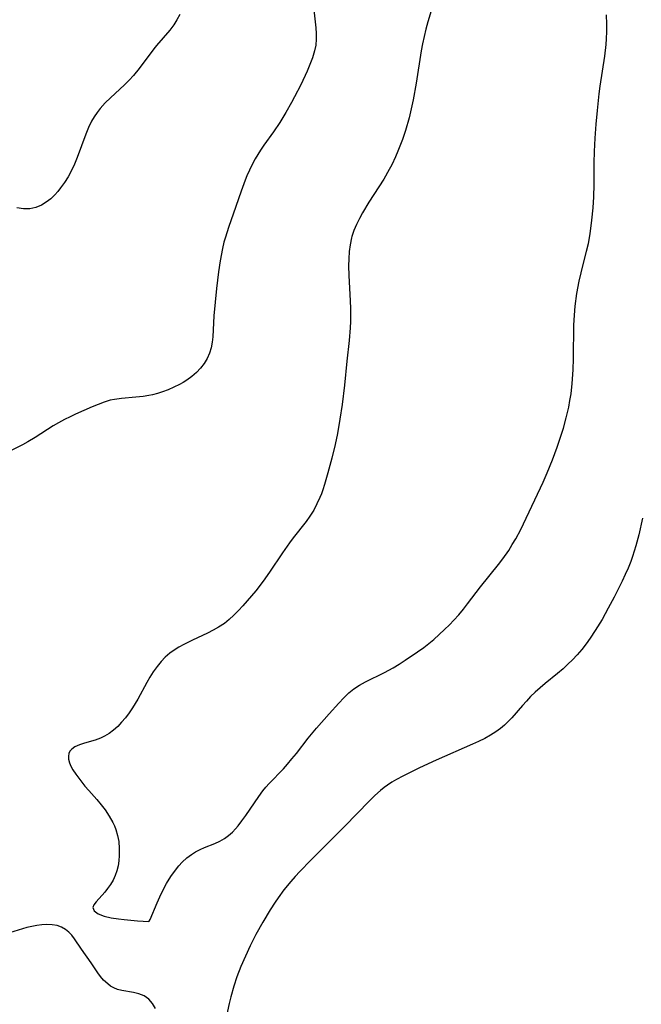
# Model space of a CAD drawing. Header units: metres. Extents: x 1073367 to 1082519, y 1569854 to 1574957.
# Tile 885 of 1056: x 1080106 to 1080263, y 1572579 to 1572828. Entities that reach past the tile are written whole.
import ezdxf

# ---------------------------------------------------------------- set-up
doc = ezdxf.new("R2010")
doc.units = ezdxf.units.M
doc.layers.add('CGG_CurvaNivelLidar_v1', color=253, linetype='Continuous', lineweight=30)

msp = doc.modelspace()

# ---------------------------------------------------------------- linework, layer by layer
at = {"layer": 'CGG_CurvaNivelLidar_v1'}
for p, q in [((1080212.3898, 1572838.2794, 74.5), (1080209.2765, 1572827.8653, 74.5)), ((1080146.3567, 1572829.7595, 73.5), (1080145.6631, 1572828.4244, 73.5)), ((1080180.2556, 1572831.6524, 74), (1080180.868, 1572826.3838, 74)), ((1080254.6333, 1572827.3035, 74.5), (1080254.5574, 1572829.674, 74.5)), ((1080144.8524, 1572827.1444, 73.5), (1080143.822, 1572825.783, 73.5)), ((1080145.6631, 1572828.4244, 73.5), (1080144.8524, 1572827.1444, 73.5)), ((1080209.2765, 1572827.8653, 74.5), (1080208.7557, 1572825.999, 74.5)), ((1080254.619, 1572825.4438, 74.5), (1080254.6333, 1572827.3035, 74.5)), ((1080143.822, 1572825.783, 73.5), (1080140.4526, 1572821.8704, 73.5)), ((1080180.868, 1572826.3838, 74), (1080180.963, 1572824.9547, 74)), ((1080180.963, 1572824.9547, 74), (1080180.9604, 1572823.5293, 74)), ((1080208.7557, 1572825.999, 74.5), (1080208.2881, 1572824.1612, 74.5)), ((1080254.536, 1572823.585, 74.5), (1080254.619, 1572825.4438, 74.5)), ((1080140.4526, 1572821.8704, 73.5), (1080139.7787, 1572821.0276, 73.5)), ((1080180.8159, 1572822.0052, 74), (1080180.5243, 1572820.4966, 74)), ((1080180.9604, 1572823.5293, 74), (1080180.8159, 1572822.0052, 74)), ((1080207.8906, 1572822.3206, 74.5), (1080207.5675, 1572820.5511, 74.5)), ((1080208.2881, 1572824.1612, 74.5), (1080207.8906, 1572822.3206, 74.5)), ((1080254.0783, 1572819.1355, 74.5), (1080254.4177, 1572822.1001, 74.5)), ((1080254.4177, 1572822.1001, 74.5), (1080254.536, 1572823.585, 74.5)), ((1080139.7787, 1572821.0276, 73.5), (1080136.0973, 1572816.057, 73.5)), ((1080180.5243, 1572820.4966, 74), (1080180.0157, 1572818.7725, 74)), ((1080207.5675, 1572820.5511, 74.5), (1080206.3215, 1572812.3687, 74.5)), ((1080179.3725, 1572817.0668, 74), (1080178.6451, 1572815.3669, 74)), ((1080180.0157, 1572818.7725, 74), (1080179.3725, 1572817.0668, 74)), ((1080252.9497, 1572811.543, 74.5), (1080254.0783, 1572819.1355, 74.5)), ((1080136.0973, 1572816.057, 73.5), (1080134.6735, 1572814.294, 73.5)), ((1080178.6451, 1572815.3669, 74), (1080177.0385, 1572811.9321, 74)), ((1080132.3707, 1572811.9377, 73.5), (1080128.7777, 1572808.6088, 73.5)), ((1080133.5529, 1572813.0913, 73.5), (1080132.3707, 1572811.9377, 73.5)), ((1080134.6735, 1572814.294, 73.5), (1080133.5529, 1572813.0913, 73.5)), ((1080177.0385, 1572811.9321, 74), (1080175.4858, 1572808.8923, 74)), ((1080206.3215, 1572812.3687, 74.5), (1080205.5533, 1572808.1397, 74.5)), ((1080252.2176, 1572805.3857, 74.5), (1080252.6905, 1572809.5924, 74.5)), ((1080252.6905, 1572809.5924, 74.5), (1080252.9497, 1572811.543, 74.5)), ((1080127.4599, 1572807.3003, 73.5), (1080126.2254, 1572805.9273, 73.5)), ((1080128.7777, 1572808.6088, 73.5), (1080127.4599, 1572807.3003, 73.5)), ((1080174.6719, 1572807.3844, 74), (1080173.2642, 1572804.9116, 74)), ((1080175.4858, 1572808.8923, 74), (1080174.6719, 1572807.3844, 74)), ((1080205.5533, 1572808.1397, 74.5), (1080204.8772, 1572805.0679, 74.5)), ((1080125.4217, 1572804.899, 73.5), (1080124.6855, 1572803.823, 73.5)), ((1080126.2254, 1572805.9273, 73.5), (1080125.4217, 1572804.899, 73.5)), ((1080173.2642, 1572804.9116, 74), (1080171.7073, 1572802.3808, 74)), ((1080204.8772, 1572805.0679, 74.5), (1080204.492, 1572803.5408, 74.5)), ((1080251.9099, 1572801.9373, 74.5), (1080252.2176, 1572805.3857, 74.5)), ((1080124.0232, 1572802.6993, 73.5), (1080123.2355, 1572801.0813, 73.5)), ((1080124.6855, 1572803.823, 73.5), (1080124.0232, 1572802.6993, 73.5)), ((1080171.7073, 1572802.3808, 74), (1080170.0915, 1572799.9819, 74)), ((1080204.492, 1572803.5408, 74.5), (1080203.5712, 1572800.3589, 74.5)), ((1080251.6812, 1572798.4202, 74.5), (1080251.9099, 1572801.9373, 74.5)), ((1080122.5467, 1572799.3993, 73.5), (1080120.3759, 1572793.4463, 73.5)), ((1080123.2355, 1572801.0813, 73.5), (1080122.5467, 1572799.3993, 73.5)), ((1080170.0915, 1572799.9819, 74), (1080167.6712, 1572796.5782, 74)), ((1080203.5712, 1572800.3589, 74.5), (1080202.7851, 1572798.0194, 74.5)), ((1080202.7851, 1572798.0194, 74.5), (1080201.6569, 1572795.0834, 74.5)), ((1080251.5265, 1572794.979, 74.5), (1080251.6812, 1572798.4202, 74.5)), ((1080166.8336, 1572795.3489, 74), (1080166.1249, 1572794.2396, 74)), ((1080167.6712, 1572796.5782, 74), (1080166.8336, 1572795.3489, 74)), ((1080201.6569, 1572795.0834, 74.5), (1080201.0384, 1572793.6389, 74.5)), ((1080251.4481, 1572792.1576, 74.5), (1080251.5265, 1572794.979, 74.5)), ((1080120.3759, 1572793.4463, 73.5), (1080119.6729, 1572791.7602, 73.5)), ((1080165.4567, 1572793.1076, 74), (1080164.7141, 1572791.7126, 74)), ((1080166.1249, 1572794.2396, 74), (1080165.4567, 1572793.1076, 74)), ((1080201.0384, 1572793.6389, 74.5), (1080200.0963, 1572791.6399, 74.5)), ((1080251.3907, 1572786.587, 74.5), (1080251.4481, 1572792.1576, 74.5)), ((1080118.9019, 1572790.1519, 73.5), (1080118.049, 1572788.6018, 73.5)), ((1080119.6729, 1572791.7602, 73.5), (1080118.9019, 1572790.1519, 73.5)), ((1080164.0331, 1572790.2856, 74), (1080163.4075, 1572788.8315, 74)), ((1080164.7141, 1572791.7126, 74), (1080164.0331, 1572790.2856, 74)), ((1080199.4502, 1572790.3974, 74.5), (1080198.054, 1572787.9679, 74.5)), ((1080200.0963, 1572791.6399, 74.5), (1080199.4502, 1572790.3974, 74.5)), ((1080117.131, 1572787.1442, 73.5), (1080116.1477, 1572785.7617, 73.5)), ((1080118.049, 1572788.6018, 73.5), (1080117.131, 1572787.1442, 73.5)), ((1080162.9732, 1572787.7323, 74), (1080161.9608, 1572784.9591, 74)), ((1080163.4075, 1572788.8315, 74), (1080162.9732, 1572787.7323, 74)), ((1080198.054, 1572787.9679, 74.5), (1080194.3115, 1572782.1166, 74.5)), ((1080115.4448, 1572784.8704, 73.5), (1080114.7054, 1572784.0326, 73.5)), ((1080116.1477, 1572785.7617, 73.5), (1080115.4448, 1572784.8704, 73.5)), ((1080161.9608, 1572784.9591, 74), (1080160.6057, 1572781.064, 74)), ((1080251.2936, 1572783.504, 74.5), (1080251.3907, 1572786.587, 74.5)), ((1080112.5226, 1572782.1473, 73.5), (1080111.3282, 1572781.4215, 73.5)), ((1080113.6513, 1572783.0237, 73.5), (1080112.5226, 1572782.1473, 73.5)), ((1080114.7054, 1572784.0326, 73.5), (1080113.6513, 1572783.0237, 73.5)), ((1080194.3115, 1572782.1166, 74.5), (1080192.688, 1572779.4193, 74.5)), ((1080251.1242, 1572780.7495, 74.5), (1080251.2936, 1572783.504, 74.5)), ((1080106.7406, 1572780.4466, 73.5), (1080105.0834, 1572780.6799, 73.5)), ((1080108.3504, 1572780.4667, 73.5), (1080106.7406, 1572780.4466, 73.5)), ((1080109.8726, 1572780.8032, 73.5), (1080108.3504, 1572780.4667, 73.5)), ((1080111.3282, 1572781.4215, 73.5), (1080109.8726, 1572780.8032, 73.5)), ((1080160.6057, 1572781.064, 74), (1080158.6943, 1572775.7466, 74)), ((1080192.688, 1572779.4193, 74.5), (1080191.8914, 1572777.9667, 74.5)), ((1080250.8326, 1572777.5617, 74.5), (1080251.1242, 1572780.7495, 74.5)), ((1080191.8914, 1572777.9667, 74.5), (1080191.1625, 1572776.4952, 74.5)), ((1080250.4758, 1572774.7768, 74.5), (1080250.8326, 1572777.5617, 74.5)), ((1080158.6943, 1572775.7466, 74), (1080157.927, 1572773.2941, 74)), ((1080190.5232, 1572774.9995, 74.5), (1080190.0008, 1572773.4723, 74.5)), ((1080191.1625, 1572776.4952, 74.5), (1080190.5232, 1572774.9995, 74.5)), ((1080250.2857, 1572773.5834, 74.5), (1080250.4758, 1572774.7768, 74.5)), ((1080157.5779, 1572771.9646, 74), (1080157.2193, 1572770.3982, 74)), ((1080157.927, 1572773.2941, 74), (1080157.5779, 1572771.9646, 74)), ((1080189.8903, 1572773.0768, 74.5), (1080189.5252, 1572771.3525, 74.5)), ((1080190.0008, 1572773.4723, 74.5), (1080189.8903, 1572773.0768, 74.5)), ((1080249.9295, 1572771.6892, 74.5), (1080250.2857, 1572773.5834, 74.5)), ((1080157.2193, 1572770.3982, 74), (1080156.6188, 1572767.2295, 74)), ((1080189.3045, 1572769.5905, 74.5), (1080189.1911, 1572767.8009, 74.5)), ((1080189.5252, 1572771.3525, 74.5), (1080189.3045, 1572769.5905, 74.5)), ((1080248.0924, 1572764.2329, 74.5), (1080249.4965, 1572769.7549, 74.5)), ((1080249.4965, 1572769.7549, 74.5), (1080249.9295, 1572771.6892, 74.5)), ((1080156.6188, 1572767.2295, 74), (1080156.1914, 1572764.5149, 74)), ((1080189.1911, 1572767.8009, 74.5), (1080189.1563, 1572765.9916, 74.5)), ((1080156.1914, 1572764.5149, 74), (1080155.6394, 1572760.2207, 74)), ((1080189.1563, 1572765.9916, 74.5), (1080189.1952, 1572763.5246, 74.5)), ((1080189.1952, 1572763.5246, 74.5), (1080189.5452, 1572757.1528, 74.5)), ((1080247.0316, 1572758.9441, 74.5), (1080247.615, 1572762.1229, 74.5)), ((1080247.615, 1572762.1229, 74.5), (1080248.0924, 1572764.2329, 74.5)), ((1080155.6394, 1572760.2207, 74), (1080155.3044, 1572756.7884, 74)), ((1080189.5452, 1572757.1528, 74.5), (1080189.6246, 1572755.1933, 74.5)), ((1080246.5975, 1572755.7387, 74.5), (1080247.0316, 1572758.9441, 74.5)), ((1080155.3044, 1572756.7884, 74), (1080155.0334, 1572753.3464, 74)), ((1080189.6246, 1572755.1933, 74.5), (1080189.6453, 1572753.5349, 74.5)), ((1080246.3916, 1572753.4558, 74.5), (1080246.5975, 1572755.7387, 74.5)), ((1080155.0334, 1572753.3464, 74), (1080154.7246, 1572748.0051, 74)), ((1080189.6453, 1572753.5349, 74.5), (1080189.617, 1572751.8625, 74.5)), ((1080246.2728, 1572750.9502, 74.5), (1080246.3916, 1572753.4558, 74.5)), ((1080189.5409, 1572750.2487, 74.5), (1080189.2862, 1572747.0233, 74.5)), ((1080189.617, 1572751.8625, 74.5), (1080189.5409, 1572750.2487, 74.5)), ((1080246.1866, 1572742.4595, 74.5), (1080246.2728, 1572750.9502, 74.5)), ((1080154.7246, 1572748.0051, 74), (1080154.5741, 1572746.6143, 74)), ((1080189.2862, 1572747.0233, 74.5), (1080188.7548, 1572741.7786, 74.5)), ((1080154.3161, 1572745.2233, 74), (1080153.9213, 1572743.8855, 74)), ((1080154.5741, 1572746.6143, 74), (1080154.3161, 1572745.2233, 74)), ((1080153.3212, 1572742.5263, 74), (1080152.5547, 1572741.2475, 74)), ((1080153.9213, 1572743.8855, 74), (1080153.3212, 1572742.5263, 74)), ((1080246.0854, 1572739.6523, 74.5), (1080246.1866, 1572742.4595, 74.5)), ((1080151.642, 1572740.0532, 74), (1080150.5983, 1572738.9503, 74)), ((1080152.5547, 1572741.2475, 74), (1080151.642, 1572740.0532, 74)), ((1080188.7548, 1572741.7786, 74.5), (1080188.0895, 1572735.7252, 74.5)), ((1080245.8289, 1572736.1153, 74.5), (1080246.0854, 1572739.6523, 74.5)), ((1080148.1922, 1572737.0194, 74), (1080147.2684, 1572736.4355, 74)), ((1080149.4432, 1572737.9383, 74), (1080148.1922, 1572737.0194, 74)), ((1080150.5983, 1572738.9503, 74), (1080149.4432, 1572737.9383, 74)), ((1080143.4522, 1572734.5634, 74), (1080141.9655, 1572734.0148, 74)), ((1080144.9032, 1572735.1913, 74), (1080143.4522, 1572734.5634, 74)), ((1080146.3104, 1572735.8944, 74), (1080144.9032, 1572735.1913, 74)), ((1080147.2684, 1572736.4355, 74), (1080146.3104, 1572735.8944, 74)), ((1080188.0895, 1572735.7252, 74.5), (1080187.4924, 1572730.808, 74.5)), ((1080245.5421, 1572733.5468, 74.5), (1080245.8289, 1572736.1153, 74.5)), ((1080129.7923, 1572732.1044, 74), (1080128.7583, 1572731.8835, 74)), ((1080131.5867, 1572732.3554, 74), (1080129.7923, 1572732.1044, 74)), ((1080135.2444, 1572732.6572, 74), (1080131.5867, 1572732.3554, 74)), ((1080137.0815, 1572732.8546, 74), (1080135.2444, 1572732.6572, 74)), ((1080138.5519, 1572733.1, 74), (1080137.0815, 1572732.8546, 74)), ((1080139.4564, 1572733.2976, 74), (1080138.5519, 1572733.1, 74)), ((1080140.7184, 1572733.627, 74), (1080139.4564, 1572733.2976, 74)), ((1080141.9655, 1572734.0148, 74), (1080140.7184, 1572733.627, 74)), ((1080245.2724, 1572731.8228, 74.5), (1080245.5421, 1572733.5468, 74.5)), ((1080124.1374, 1572730.2009, 74), (1080119.9504, 1572728.3522, 74)), ((1080125.6628, 1572730.845, 74), (1080124.1374, 1572730.2009, 74)), ((1080127.1983, 1572731.4203, 74), (1080125.6628, 1572730.845, 74)), ((1080128.7583, 1572731.8835, 74), (1080127.1983, 1572731.4203, 74)), ((1080187.4924, 1572730.808, 74.5), (1080186.9613, 1572727.0909, 74.5)), ((1080244.3484, 1572727.4857, 74.5), (1080244.9455, 1572730.1074, 74.5)), ((1080244.9455, 1572730.1074, 74.5), (1080245.2724, 1572731.8228, 74.5)), ((1080117.1259, 1572726.986, 74), (1080115.6513, 1572726.1827, 74)), ((1080118.6245, 1572727.7361, 74), (1080117.1259, 1572726.986, 74)), ((1080119.9504, 1572728.3522, 74), (1080118.6245, 1572727.7361, 74)), ((1080186.9613, 1572727.0909, 74.5), (1080186.3392, 1572723.4997, 74.5)), ((1080243.624, 1572724.8375, 74.5), (1080244.3484, 1572727.4857, 74.5)), ((1080114.2872, 1572725.3783, 74), (1080109.7404, 1572722.4968, 74)), ((1080115.6513, 1572726.1827, 74), (1080114.2872, 1572725.3783, 74)), ((1080242.6444, 1572721.7501, 74.5), (1080243.624, 1572724.8375, 74.5)), ((1080109.7404, 1572722.4968, 74), (1080107.8503, 1572721.3352, 74)), ((1080186.3392, 1572723.4997, 74.5), (1080185.7492, 1572720.6948, 74.5)), ((1080106.5034, 1572720.5879, 74), (1080101.7936, 1572718.204, 74)), ((1080107.8503, 1572721.3352, 74), (1080106.5034, 1572720.5879, 74)), ((1080185.7492, 1572720.6948, 74.5), (1080184.909, 1572717.1762, 74.5)), ((1080240.8255, 1572716.7596, 74.5), (1080242.0309, 1572719.9873, 74.5)), ((1080242.0309, 1572719.9873, 74.5), (1080242.6444, 1572721.7501, 74.5)), ((1080184.909, 1572717.1762, 74.5), (1080183.932, 1572713.4566, 74.5)), ((1080239.5187, 1572713.5199, 74.5), (1080240.8255, 1572716.7596, 74.5)), ((1080183.932, 1572713.4566, 74.5), (1080183.0899, 1572710.5747, 74.5)), ((1080238.461, 1572711.0934, 74.5), (1080239.5187, 1572713.5199, 74.5)), ((1080183.0899, 1572710.5747, 74.5), (1080182.6158, 1572709.1631, 74.5)), ((1080233.4953, 1572700.5456, 74.5), (1080238.461, 1572711.0934, 74.5)), ((1080181.8718, 1572707.2499, 74.5), (1080181.1386, 1572705.616, 74.5)), ((1080182.256, 1572708.1996, 74.5), (1080181.8718, 1572707.2499, 74.5)), ((1080182.6158, 1572709.1631, 74.5), (1080182.256, 1572708.1996, 74.5)), ((1080181.1386, 1572705.616, 74.5), (1080180.3156, 1572704.0411, 74.5)), ((1080179.3617, 1572702.5172, 74.5), (1080178.3642, 1572701.1599, 74.5)), ((1080180.3156, 1572704.0411, 74.5), (1080179.3617, 1572702.5172, 74.5)), ((1080178.3642, 1572701.1599, 74.5), (1080175.079, 1572696.9846, 74.5)), ((1080232.7936, 1572699.1358, 74.5), (1080233.4953, 1572700.5456, 74.5)), ((1080263.6439, 1572701.9695, 74.5), (1080262.6913, 1572697.7657, 74.5)), ((1080231.5382, 1572696.785, 74.5), (1080232.7936, 1572699.1358, 74.5)), ((1080262.6913, 1572697.7657, 74.5), (1080261.9602, 1572694.9678, 74.5)), ((1080174.1585, 1572695.7497, 74.5), (1080172.3778, 1572693.2179, 74.5)), ((1080175.079, 1572696.9846, 74.5), (1080174.1585, 1572695.7497, 74.5)), ((1080229.738, 1572693.7994, 74.5), (1080230.6638, 1572695.2753, 74.5)), ((1080230.6638, 1572695.2753, 74.5), (1080231.5382, 1572696.785, 74.5)), ((1080261.9602, 1572694.9678, 74.5), (1080261.5536, 1572693.5829, 74.5)), ((1080172.3778, 1572693.2179, 74.5), (1080169.1014, 1572688.2747, 74.5)), ((1080228.2617, 1572691.6986, 74.5), (1080229.738, 1572693.7994, 74.5)), ((1080261.1356, 1572692.2841, 74.5), (1080260.6797, 1572690.9992, 74.5)), ((1080261.5536, 1572693.5829, 74.5), (1080261.1356, 1572692.2841, 74.5)), ((1080222.6334, 1572684.5763, 74.5), (1080227.1195, 1572690.2114, 74.5)), ((1080227.1195, 1572690.2114, 74.5), (1080228.2617, 1572691.6986, 74.5)), ((1080260.6797, 1572690.9992, 74.5), (1080260.0135, 1572689.3243, 74.5)), ((1080169.1014, 1572688.2747, 74.5), (1080167.4838, 1572686.0018, 74.5)), ((1080259.2892, 1572687.6711, 74.5), (1080258.5226, 1572686.0337, 74.5)), ((1080260.0135, 1572689.3243, 74.5), (1080259.2892, 1572687.6711, 74.5)), ((1080167.4838, 1572686.0018, 74.5), (1080165.6258, 1572683.5933, 74.5)), ((1080219.3335, 1572680.2391, 74.5), (1080222.6334, 1572684.5763, 74.5)), ((1080258.5226, 1572686.0337, 74.5), (1080256.4924, 1572681.9734, 74.5)), ((1080164.5493, 1572682.283, 74.5), (1080162.3173, 1572679.7407, 74.5)), ((1080165.6258, 1572683.5933, 74.5), (1080164.5493, 1572682.283, 74.5)), ((1080162.3173, 1572679.7407, 74.5), (1080161.2127, 1572678.5511, 74.5)), ((1080218.2629, 1572678.8913, 74.5), (1080219.3335, 1572680.2391, 74.5)), ((1080256.4924, 1572681.9734, 74.5), (1080254.9893, 1572679.1464, 74.5)), ((1080160.0804, 1572677.4029, 74.5), (1080158.9039, 1572676.3167, 74.5)), ((1080161.2127, 1572678.5511, 74.5), (1080160.0804, 1572677.4029, 74.5)), ((1080215.8513, 1572676.1163, 74.5), (1080217.0781, 1572677.4853, 74.5)), ((1080217.0781, 1572677.4853, 74.5), (1080218.2629, 1572678.8913, 74.5)), ((1080254.9893, 1572679.1464, 74.5), (1080253.4004, 1572676.3317, 74.5)), ((1080157.6642, 1572675.317, 74.5), (1080156.1862, 1572674.3272, 74.5)), ((1080158.9039, 1572676.3167, 74.5), (1080157.6642, 1572675.317, 74.5)), ((1080213.5069, 1572673.7232, 74.5), (1080214.6968, 1572674.9018, 74.5)), ((1080214.6968, 1572674.9018, 74.5), (1080215.8513, 1572676.1163, 74.5)), ((1080253.4004, 1572676.3317, 74.5), (1080251.6775, 1572673.496, 74.5)), ((1080153.3872, 1572672.825, 74.5), (1080149.5922, 1572671.0576, 74.5)), ((1080154.808, 1572673.5451, 74.5), (1080153.3872, 1572672.825, 74.5)), ((1080156.1862, 1572674.3272, 74.5), (1080154.808, 1572673.5451, 74.5)), ((1080210.7597, 1572671.253, 74.5), (1080212.1512, 1572672.4677, 74.5)), ((1080212.1512, 1572672.4677, 74.5), (1080213.5069, 1572673.7232, 74.5)), ((1080251.6775, 1572673.496, 74.5), (1080250.3797, 1572671.5251, 74.5)), ((1080147.402, 1572669.9802, 74.5), (1080146.1412, 1572669.2882, 74.5)), ((1080149.5922, 1572671.0576, 74.5), (1080147.402, 1572669.9802, 74.5)), ((1080208.2405, 1572669.2155, 74.5), (1080209.5136, 1572670.2164, 74.5)), ((1080209.5136, 1572670.2164, 74.5), (1080210.7597, 1572671.253, 74.5)), ((1080249.345, 1572670.0908, 74.5), (1080248.2558, 1572668.7003, 74.5)), ((1080250.3797, 1572671.5251, 74.5), (1080249.345, 1572670.0908, 74.5)), ((1080143.8263, 1572667.7435, 74.5), (1080142.6918, 1572666.7293, 74.5)), ((1080144.9344, 1572668.5432, 74.5), (1080143.8263, 1572667.7435, 74.5)), ((1080146.1412, 1572669.2882, 74.5), (1080144.9344, 1572668.5432, 74.5)), ((1080203.5245, 1572665.9421, 74.5), (1080206.6595, 1572668.0615, 74.5)), ((1080206.6595, 1572668.0615, 74.5), (1080208.2405, 1572669.2155, 74.5)), ((1080247.1221, 1572667.3671, 74.5), (1080245.9352, 1572666.0837, 74.5)), ((1080248.2558, 1572668.7003, 74.5), (1080247.1221, 1572667.3671, 74.5)), ((1080141.643, 1572665.602, 74.5), (1080140.6156, 1572664.3335, 74.5)), ((1080142.6918, 1572666.7293, 74.5), (1080141.643, 1572665.602, 74.5)), ((1080200.4248, 1572664.0346, 74.5), (1080201.9854, 1572664.9646, 74.5)), ((1080201.9854, 1572664.9646, 74.5), (1080203.5245, 1572665.9421, 74.5)), ((1080244.7714, 1572664.9275, 74.5), (1080243.5654, 1572663.8171, 74.5)), ((1080245.9352, 1572666.0837, 74.5), (1080244.7714, 1572664.9275, 74.5)), ((1080139.6525, 1572662.9881, 74.5), (1080138.8073, 1572661.6693, 74.5)), ((1080140.6156, 1572664.3335, 74.5), (1080139.6525, 1572662.9881, 74.5)), ((1080193.4107, 1572660.5176, 74.5), (1080198.2933, 1572662.8882, 74.5)), ((1080198.2933, 1572662.8882, 74.5), (1080200.4248, 1572664.0346, 74.5)), ((1080242.1423, 1572662.5976, 74.5), (1080238.9523, 1572660.0228, 74.5)), ((1080243.5654, 1572663.8171, 74.5), (1080242.1423, 1572662.5976, 74.5)), ((1080138.0048, 1572660.308, 74.5), (1080135.703, 1572656.1278, 74.5)), ((1080138.8073, 1572661.6693, 74.5), (1080138.0048, 1572660.308, 74.5)), ((1080190.53, 1572658.7318, 74.5), (1080191.8916, 1572659.6595, 74.5)), ((1080191.8916, 1572659.6595, 74.5), (1080193.4107, 1572660.5176, 74.5)), ((1080238.9523, 1572660.0228, 74.5), (1080237.6972, 1572658.9641, 74.5)), ((1080187.9393, 1572656.4366, 74.5), (1080189.2507, 1572657.6913, 74.5)), ((1080189.2507, 1572657.6913, 74.5), (1080190.53, 1572658.7318, 74.5)), ((1080236.4794, 1572657.8665, 74.5), (1080235.3078, 1572656.7252, 74.5)), ((1080237.6972, 1572658.9641, 74.5), (1080236.4794, 1572657.8665, 74.5)), ((1080135.703, 1572656.1278, 74.5), (1080134.4132, 1572653.9194, 74.5)), ((1080184.2099, 1572652.3859, 74.5), (1080186.6791, 1572655.1044, 74.5)), ((1080186.6791, 1572655.1044, 74.5), (1080187.9393, 1572656.4366, 74.5)), ((1080234.2528, 1572655.6094, 74.5), (1080233.2345, 1572654.4653, 74.5)), ((1080235.3078, 1572656.7252, 74.5), (1080234.2528, 1572655.6094, 74.5)), ((1080133.5453, 1572652.6218, 74.5), (1080132.6145, 1572651.3852, 74.5)), ((1080134.4132, 1572653.9194, 74.5), (1080133.5453, 1572652.6218, 74.5)), ((1080180.9883, 1572648.7223, 74.5), (1080184.2099, 1572652.3859, 74.5)), ((1080233.2345, 1572654.4653, 74.5), (1080230.5572, 1572651.3719, 74.5)), ((1080131.6236, 1572650.2195, 74.5), (1080130.6256, 1572649.1884, 74.5)), ((1080132.6145, 1572651.3852, 74.5), (1080131.6236, 1572650.2195, 74.5)), ((1080229.6462, 1572650.417, 74.5), (1080228.6908, 1572649.5108, 74.5)), ((1080230.5572, 1572651.3719, 74.5), (1080229.6462, 1572650.417, 74.5)), ((1080128.4697, 1572647.4147, 74.5), (1080127.3086, 1572646.7128, 74.5)), ((1080129.5745, 1572648.2475, 74.5), (1080128.4697, 1572647.4147, 74.5)), ((1080130.6256, 1572649.1884, 74.5), (1080129.5745, 1572648.2475, 74.5)), ((1080178.9122, 1572646.2038, 74.5), (1080180.9883, 1572648.7223, 74.5)), ((1080226.4418, 1572647.7697, 74.5), (1080225.1348, 1572646.9538, 74.5)), ((1080227.6835, 1572648.665, 74.5), (1080226.4418, 1572647.7697, 74.5)), ((1080228.6908, 1572649.5108, 74.5), (1080227.6835, 1572648.665, 74.5)), ((1080122.1878, 1572644.933, 74.5), (1080120.9519, 1572644.5205, 74.5)), ((1080124.8854, 1572645.7275, 74.5), (1080122.1878, 1572644.933, 74.5)), ((1080126.2566, 1572646.2234, 74.5), (1080124.8854, 1572645.7275, 74.5)), ((1080127.3086, 1572646.7128, 74.5), (1080126.2566, 1572646.2234, 74.5)), ((1080175.9205, 1572642.2987, 74.5), (1080178.9122, 1572646.2038, 74.5)), ((1080220.5666, 1572644.639, 74.5), (1080211.3353, 1572640.5973, 74.5)), ((1080222.1256, 1572645.3681, 74.5), (1080220.5666, 1572644.639, 74.5)), ((1080223.6526, 1572646.1342, 74.5), (1080222.1256, 1572645.3681, 74.5)), ((1080225.1348, 1572646.9538, 74.5), (1080223.6526, 1572646.1342, 74.5)), ((1080118.25, 1572642.2894, 74.5), (1080118.1199, 1572641.5964, 74.5)), ((1080118.5394, 1572642.8714, 74.5), (1080118.25, 1572642.2894, 74.5)), ((1080118.9767, 1572643.3862, 74.5), (1080118.5394, 1572642.8714, 74.5)), ((1080119.7582, 1572643.9636, 74.5), (1080118.9767, 1572643.3862, 74.5)), ((1080120.9519, 1572644.5205, 74.5), (1080119.7582, 1572643.9636, 74.5)), ((1080174.8144, 1572640.9271, 74.5), (1080175.9205, 1572642.2987, 74.5)), ((1080118.1199, 1572641.5964, 74.5), (1080118.1619, 1572640.8503, 74.5)), ((1080118.1619, 1572640.8503, 74.5), (1080118.384, 1572639.9787, 74.5)), ((1080118.384, 1572639.9787, 74.5), (1080118.7613, 1572639.0784, 74.5)), ((1080172.6382, 1572638.4518, 74.5), (1080173.6757, 1572639.5905, 74.5)), ((1080173.6757, 1572639.5905, 74.5), (1080174.8144, 1572640.9271, 74.5)), ((1080211.3353, 1572640.5973, 74.5), (1080207.1634, 1572638.6673, 74.5)), ((1080118.7613, 1572639.0784, 74.5), (1080119.2675, 1572638.1634, 74.5)), ((1080119.2675, 1572638.1634, 74.5), (1080119.9802, 1572637.0992, 74.5)), ((1080119.9802, 1572637.0992, 74.5), (1080120.7782, 1572636.0144, 74.5)), ((1080169.0273, 1572634.7052, 74.5), (1080172.6382, 1572638.4518, 74.5)), ((1080204.6077, 1572637.4426, 74.5), (1080202.9329, 1572636.5975, 74.5)), ((1080207.1634, 1572638.6673, 74.5), (1080204.6077, 1572637.4426, 74.5)), ((1080120.7782, 1572636.0144, 74.5), (1080122.3143, 1572634.0231, 74.5)), ((1080168.2217, 1572633.7954, 74.5), (1080169.0273, 1572634.7052, 74.5)), ((1080200.148, 1572635.026, 74.5), (1080199.036, 1572634.2991, 74.5)), ((1080201.2946, 1572635.7074, 74.5), (1080200.148, 1572635.026, 74.5)), ((1080202.9329, 1572636.5975, 74.5), (1080201.2946, 1572635.7074, 74.5)), ((1080122.3143, 1572634.0231, 74.5), (1080123.2896, 1572632.8845, 74.5)), ((1080123.2896, 1572632.8845, 74.5), (1080125.35, 1572630.6023, 74.5)), ((1080166.3684, 1572631.3904, 74.5), (1080167.4565, 1572632.8541, 74.5)), ((1080167.4565, 1572632.8541, 74.5), (1080168.2217, 1572633.7954, 74.5)), ((1080197.2661, 1572632.949, 74.5), (1080195.8219, 1572631.6667, 74.5)), ((1080198.1582, 1572633.6633, 74.5), (1080197.2661, 1572632.949, 74.5)), ((1080199.036, 1572634.2991, 74.5), (1080198.1582, 1572633.6633, 74.5)), ((1080125.35, 1572630.6023, 74.5), (1080126.4567, 1572629.3204, 74.5)), ((1080163.0877, 1572626.5796, 74.5), (1080166.3684, 1572631.3904, 74.5)), ((1080194.4269, 1572630.3122, 74.5), (1080188.1577, 1572623.7675, 74.5)), ((1080195.8219, 1572631.6667, 74.5), (1080194.4269, 1572630.3122, 74.5)), ((1080126.4567, 1572629.3204, 74.5), (1080127.4934, 1572627.9861, 74.5)), ((1080127.4934, 1572627.9861, 74.5), (1080128.5063, 1572626.4411, 74.5)), ((1080128.5063, 1572626.4411, 74.5), (1080129.3816, 1572624.8292, 74.5)), ((1080129.3816, 1572624.8292, 74.5), (1080129.8006, 1572623.923, 74.5)), ((1080161.1634, 1572623.996, 74.5), (1080162.1388, 1572625.2602, 74.5)), ((1080162.1388, 1572625.2602, 74.5), (1080163.0877, 1572626.5796, 74.5)), ((1080129.8006, 1572623.923, 74.5), (1080130.1645, 1572622.9993, 74.5)), ((1080130.1645, 1572622.9993, 74.5), (1080130.6019, 1572621.5187, 74.5)), ((1080158.7307, 1572621.5067, 74.5), (1080159.7191, 1572622.3781, 74.5)), ((1080159.7191, 1572622.3781, 74.5), (1080160.4599, 1572623.1603, 74.5)), ((1080160.4599, 1572623.1603, 74.5), (1080161.1634, 1572623.996, 74.5)), ((1080188.1577, 1572623.7675, 74.5), (1080181.9501, 1572617.6567, 74.5)), ((1080130.6019, 1572621.5187, 74.5), (1080130.8869, 1572620.0024, 74.5)), ((1080130.8869, 1572620.0024, 74.5), (1080131.0414, 1572618.2293, 74.5)), ((1080155.2512, 1572619.5049, 74.5), (1080156.4835, 1572620.0801, 74.5)), ((1080156.4835, 1572620.0801, 74.5), (1080157.6634, 1572620.7477, 74.5)), ((1080157.6634, 1572620.7477, 74.5), (1080158.7307, 1572621.5067, 74.5)), ((1080131.0414, 1572618.2293, 74.5), (1080131.0359, 1572616.4526, 74.5)), ((1080149.3115, 1572616.7122, 74.5), (1080150.3918, 1572617.3695, 74.5)), ((1080150.3918, 1572617.3695, 74.5), (1080151.512, 1572617.9462, 74.5)), ((1080151.512, 1572617.9462, 74.5), (1080152.6561, 1572618.455, 74.5)), ((1080152.6561, 1572618.455, 74.5), (1080155.2512, 1572619.5049, 74.5)), ((1080181.9501, 1572617.6567, 74.5), (1080179.5792, 1572615.2611, 74.5)), ((1080130.9329, 1572615.1037, 74.5), (1080130.7304, 1572613.7779, 74.5)), ((1080131.0359, 1572616.4526, 74.5), (1080130.9329, 1572615.1037, 74.5)), ((1080146.0986, 1572613.7727, 74.5), (1080146.9555, 1572614.7367, 74.5)), ((1080146.9555, 1572614.7367, 74.5), (1080148.1274, 1572615.8355, 74.5)), ((1080148.1274, 1572615.8355, 74.5), (1080149.3115, 1572616.7122, 74.5)), ((1080179.5792, 1572615.2611, 74.5), (1080176.7937, 1572612.3631, 74.5)), ((1080130.4242, 1572612.535, 74.5), (1080130.0043, 1572611.3384, 74.5)), ((1080130.7304, 1572613.7779, 74.5), (1080130.4242, 1572612.535, 74.5)), ((1080144.107, 1572611.0824, 74.5), (1080145.2463, 1572612.6951, 74.5)), ((1080145.2463, 1572612.6951, 74.5), (1080146.0986, 1572613.7727, 74.5)), ((1080176.7937, 1572612.3631, 74.5), (1080175.6518, 1572611.1289, 74.5)), ((1080129.4536, 1572610.1658, 74.5), (1080128.8055, 1572609.0604, 74.5)), ((1080130.0043, 1572611.3384, 74.5), (1080129.4536, 1572610.1658, 74.5)), ((1080143.0339, 1572609.3613, 74.5), (1080144.107, 1572611.0824, 74.5)), ((1080174.5373, 1572609.8733, 74.5), (1080172.7849, 1572607.7278, 74.5)), ((1080175.6518, 1572611.1289, 74.5), (1080174.5373, 1572609.8733, 74.5)), ((1080127.3564, 1572607.117, 74.5), (1080125.1405, 1572604.6445, 74.5)), ((1080128.0854, 1572608.0274, 74.5), (1080127.3564, 1572607.117, 74.5)), ((1080128.8055, 1572609.0604, 74.5), (1080128.0854, 1572608.0274, 74.5)), ((1080141.296, 1572605.9853, 74.5), (1080142.0647, 1572607.5877, 74.5)), ((1080142.0647, 1572607.5877, 74.5), (1080143.0339, 1572609.3613, 74.5)), ((1080172.7849, 1572607.7278, 74.5), (1080171.3141, 1572605.7219, 74.5)), ((1080125.1405, 1572604.6445, 74.5), (1080124.6172, 1572603.9166, 74.5)), ((1080140.6217, 1572604.448, 74.5), (1080141.296, 1572605.9853, 74.5)), ((1080171.3141, 1572605.7219, 74.5), (1080170.5258, 1572604.5722, 74.5)), ((1080124.6172, 1572603.9166, 74.5), (1080124.3651, 1572603.2276, 74.5)), ((1080124.3651, 1572603.2276, 74.5), (1080124.7021, 1572602.3935, 74.5)), ((1080124.7021, 1572602.3935, 74.5), (1080125.7047, 1572601.6362, 74.5)), ((1080138.8575, 1572600.2324, 74.5), (1080140.6217, 1572604.448, 74.5)), ((1080169.2902, 1572602.655, 74.5), (1080167.4123, 1572599.5419, 74.5)), ((1080170.5258, 1572604.5722, 74.5), (1080169.2902, 1572602.655, 74.5)), ((1080125.7047, 1572601.6362, 74.5), (1080127.2267, 1572601.0292, 74.5)), ((1080127.2267, 1572601.0292, 74.5), (1080128.9411, 1572600.6414, 74.5)), ((1080128.9411, 1572600.6414, 74.5), (1080130.8285, 1572600.3646, 74.5)), ((1080130.8285, 1572600.3646, 74.5), (1080132.3086, 1572600.193, 74.5)), ((1080132.3086, 1572600.193, 74.5), (1080135.649, 1572599.873, 74.5)), ((1080135.649, 1572599.873, 74.5), (1080138.5, 1572599.6597, 74.5)), ((1080138.5, 1572599.6597, 74.5), (1080138.6264, 1572599.7859, 74.5)), ((1080138.6264, 1572599.7859, 74.5), (1080138.8575, 1572600.2324, 74.5)), ((1080107.5903, 1572598.1371, 74.5), (1080102.1086, 1572596.449, 74.5)), ((1080108.8342, 1572598.4581, 74.5), (1080107.5903, 1572598.1371, 74.5)), ((1080110.1241, 1572598.697, 74.5), (1080108.8342, 1572598.4581, 74.5)), ((1080111.3969, 1572598.8434, 74.5), (1080110.1241, 1572598.697, 74.5)), ((1080112.6381, 1572598.9078, 74.5), (1080111.3969, 1572598.8434, 74.5)), ((1080113.9936, 1572598.8765, 74.5), (1080112.6381, 1572598.9078, 74.5)), ((1080115.2776, 1572598.6721, 74.5), (1080113.9936, 1572598.8765, 74.5)), ((1080116.4058, 1572598.2645, 74.5), (1080115.2776, 1572598.6721, 74.5)), ((1080117.4427, 1572597.6571, 74.5), (1080116.4058, 1572598.2645, 74.5)), ((1080118.2677, 1572596.9771, 74.5), (1080117.4427, 1572597.6571, 74.5)), ((1080167.4123, 1572599.5419, 74.5), (1080165.6506, 1572596.3996, 74.5)), ((1080119.0162, 1572596.1898, 74.5), (1080118.2677, 1572596.9771, 74.5)), ((1080119.6951, 1572595.3233, 74.5), (1080119.0162, 1572596.1898, 74.5)), ((1080121.4838, 1572592.6779, 74.5), (1080119.6951, 1572595.3233, 74.5)), ((1080165.6506, 1572596.3996, 74.5), (1080164.1992, 1572593.5198, 74.5)), ((1080123.9029, 1572589.2305, 74.5), (1080121.4838, 1572592.6779, 74.5)), ((1080164.1992, 1572593.5198, 74.5), (1080162.9894, 1572590.9297, 74.5)), ((1080162.9894, 1572590.9297, 74.5), (1080161.8693, 1572588.3016, 74.5)), ((1080125.5963, 1572586.6981, 74.5), (1080123.9029, 1572589.2305, 74.5)), ((1080161.8693, 1572588.3016, 74.5), (1080160.8568, 1572585.6319, 74.5)), ((1080126.3112, 1572585.741, 74.5), (1080125.5963, 1572586.6981, 74.5)), ((1080127.068, 1572584.851, 74.5), (1080126.3112, 1572585.741, 74.5)), ((1080128.1237, 1572583.8476, 74.5), (1080127.068, 1572584.851, 74.5)), ((1080160.8568, 1572585.6319, 74.5), (1080160.0879, 1572583.3252, 74.5)), ((1080128.8456, 1572583.321, 74.5), (1080128.1237, 1572583.8476, 74.5)), ((1080129.6124, 1572582.886, 74.5), (1080128.8456, 1572583.321, 74.5)), ((1080130.6225, 1572582.477, 74.5), (1080129.6124, 1572582.886, 74.5)), ((1080131.6737, 1572582.188, 74.5), (1080130.6225, 1572582.477, 74.5)), ((1080134.6113, 1572581.6878, 74.5), (1080131.6737, 1572582.188, 74.5)), ((1080160.0879, 1572583.3252, 74.5), (1080159.3186, 1572580.5937, 74.5)), ((1080136.0154, 1572581.378, 74.5), (1080134.6113, 1572581.6878, 74.5)), ((1080137.3076, 1572580.8612, 74.5), (1080136.0154, 1572581.378, 74.5)), ((1080138.5105, 1572579.9644, 74.5), (1080137.3076, 1572580.8612, 74.5)), ((1080139.4418, 1572578.8848, 74.5), (1080138.5105, 1572579.9644, 74.5)), ((1080159.3186, 1572580.5937, 74.5), (1080158.8931, 1572578.8791, 74.5)), ((1080140.2363, 1572577.6029, 74.5), (1080139.4418, 1572578.8848, 74.5)), ((1080158.8931, 1572578.8791, 74.5), (1080158.1923, 1572575.7378, 74.5))]:
    msp.add_line(p, q, dxfattribs=at)

doc.saveas('drawing.dxf')
